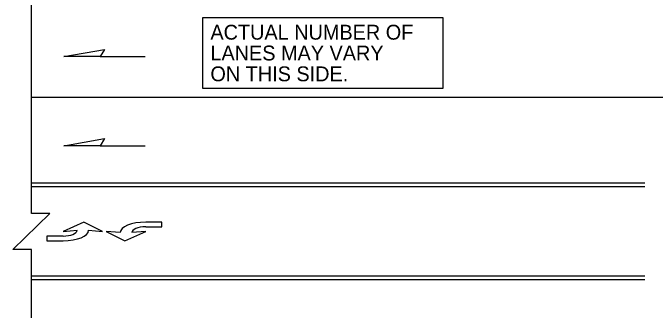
# Model space of a CAD drawing. Extents: x 99958 to 100176, y 99935 to 100011.
# Drawn here: x 100128.115 to 100130.884, y 99975.014 to 99976.293 of the extents above; entities that cross this region are included whole.
import ezdxf

# ---------------------------------------------------------------- set-up
doc = ezdxf.new("R2010")
doc.units = 0
for name, color, linetype in [('RD_MK_LineLane', 7, 'Continuous'), ('RD_MK_LineTwoWayLtTurn', 7, 'Continuous'), ('SH_TI_Tables', 7, 'Continuous'), ('TR_WZ_WorkZoneDetails', 7, 'Continuous')]:
    doc.layers.add(name, color=color, linetype=linetype)

msp = doc.modelspace()

# ---------------------------------------------------------------- linework, layer by layer
at = {"layer": 'RD_MK_LineLane'}
msp.add_lwpolyline([(100135.43, 99975.9284), (100128.195, 99975.9284)], dxfattribs=at)
at = {"layer": 'RD_MK_LineTwoWayLtTurn'}
for p, q in [((100130.8403, 99975.5604), (100128.195, 99975.5604)), ((100130.8403, 99975.1444), (100128.195, 99975.1444))]:
    msp.add_line(p, q, dxfattribs=at)
for points in [[(100130.8403, 99975.5444), (100128.195, 99975.5444)], [(100130.8403, 99975.1604), (100128.195, 99975.1604)]]:
    msp.add_lwpolyline(points, dxfattribs=at)
at = {"layer": 'SH_TI_Tables'}
msp.add_lwpolyline([(100128.9348, 99976.274), (100129.9693, 99976.274), (100129.9693, 99975.9671), (100128.9348, 99975.9671)], close=True, dxfattribs=at)
at = {"layer": 'TR_WZ_WorkZoneDetails'}
for p, q in [((100128.4919, 99976.105), (100128.6848, 99976.105)), ((100128.4919, 99975.721), (100128.6848, 99975.721))]:
    msp.add_line(p, q, dxfattribs=at)
for points in [[(100128.195, 99973.9924), (100128.195, 99975.275), (100128.115, 99975.275), (100128.275, 99975.4299), (100128.195, 99975.4299), (100128.195, 99976.7124)], [(100128.4417, 99975.3574), (100128.5017, 99975.3525), (100128.4217, 99975.3925), (100128.3317, 99975.3525), (100128.3917, 99975.3574)], [(100128.6877, 99975.3724), (100128.7577, 99975.3724), (100128.7577, 99975.3925), (100128.6877, 99975.3924)], [(100128.5777, 99975.3475), (100128.5177, 99975.3524), (100128.5977, 99975.3124), (100128.6877, 99975.3524), (100128.6277, 99975.3475)], [(100128.3317, 99975.3325), (100128.2617, 99975.3325), (100128.2617, 99975.3124), (100128.3317, 99975.3125)]]:
    msp.add_lwpolyline(points, dxfattribs=at)
for points in [[(100128.3347, 99976.105), (100128.5097, 99976.1359), (100128.4919, 99976.105)], [(100128.3347, 99975.721), (100128.5097, 99975.7519), (100128.4919, 99975.721)]]:
    msp.add_lwpolyline(points, close=True, dxfattribs=at)
for centre, major_axis, ratio, start_param in [((100128.6877, 99975.3475), (-0.11, 0), 0.40879, 4.712524), ((100128.6877, 99975.3475), (-0.06, 0), 0.41611, 4.712518), ((100128.3317, 99975.3574), (0.06, 0), 0.41611, 4.712518), ((100128.3317, 99975.3574), (0.11, 0), 0.40879, 4.712524)]:
    msp.add_ellipse(centre, major_axis=major_axis, ratio=ratio, start_param=start_param, end_param=6.283185, dxfattribs=at)

# ---------------------------------------------------------------- texts
at = {"layer": 'SH_TI_Tables'}
for s, p in [('ACTUAL NUMBER OF', (100128.9668, 99976.178)), ('LANES MAY VARY', (100128.9668, 99976.0884)), ('ON THIS SIDE.', (100128.9668, 99975.9988))]:
    msp.add_text(s, height=0.064, rotation=360, dxfattribs=at).set_placement(p)

doc.saveas('drawing.dxf')
